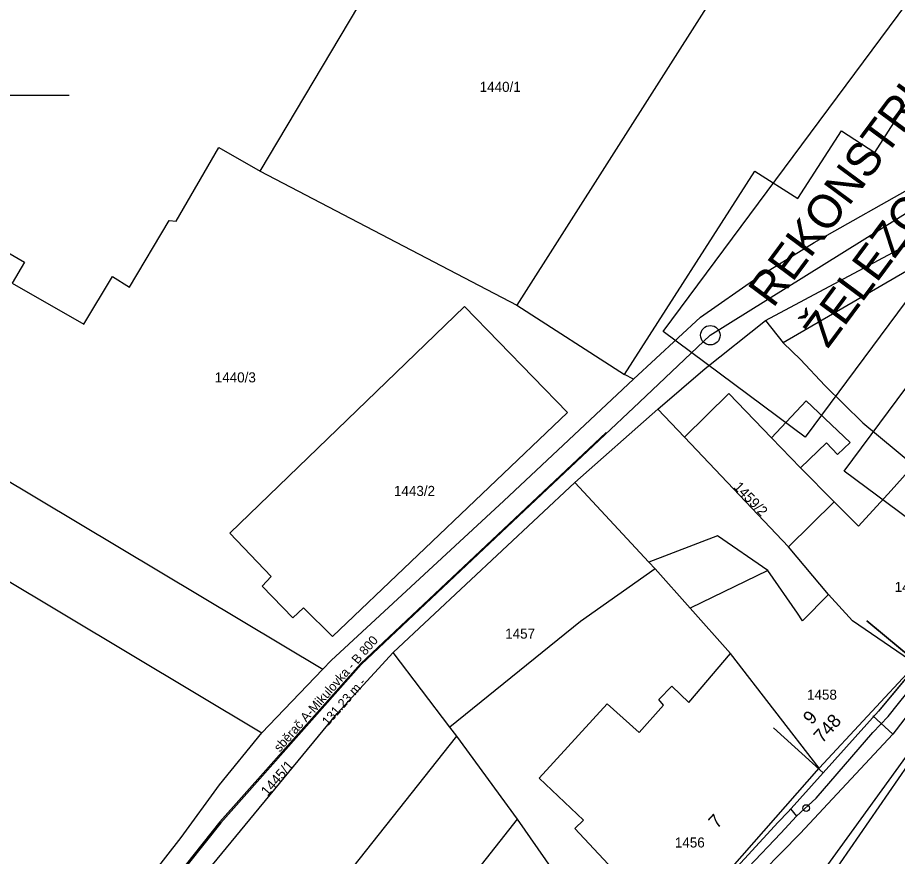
# Model space of a CAD drawing. Extents: x -601580 to 4, y -1204314 to 4.
# Drawn here: x -600377.7 to -600312, y -1203870.6 to -1203808 of the extents above; entities that cross this region are included whole.
import ezdxf

# ---------------------------------------------------------------- set-up
doc = ezdxf.new("R2010")
doc.units = 0
for name, color, linetype in [('00-INNOGY-NTL', 7, 'Continuous'), ('00-KN-HRANICE PARCEL', 7, 'Continuous'), ('00-KN-PARC. CISLA', 7, 'Continuous'), ('00-KN-VNITRNI KRESBA', 7, 'Continuous'), ('00-POLOHOPIS', 7, 'Continuous'), ('00-SITE KOM. KABEL', 7, 'Continuous'), ('00-VAK-KANAL-POPIS', 7, 'Continuous'), ('00-VAK-KANAL-POTRUBI', 7, 'Continuous'), ('11-REKONSTRUKCE KANALIZACE POPIS', 7, 'Continuous'), ('11-REKONSTRUKCE VODOVOD POPIS', 7, 'Continuous'), ('Vrstva 28', 7, 'Continuous')]:
    doc.layers.add(name, color=color, linetype=linetype)

# ---------------------------------------------------------------- blocks, each defined once
blk = doc.blocks.new('6.14A_92')
at = {"layer": 'Vrstva 28'}
blk.add_circle((0, 0), 0.25, dxfattribs=at)

msp = doc.modelspace()

# ---------------------------------------------------------------- linework, layer by layer
at = {"layer": '00-INNOGY-NTL'}
msp.add_line((-600313.87, -1203860.12), (-600312.38, -1203861.49), dxfattribs=at)
msp.add_lwpolyline([(-600286.96, -1203840.01), (-600294.08, -1203835.84), (-600301.99, -1203847.39), (-600303.37, -1203849.38), (-600305.92, -1203853.05), (-600312.38, -1203861.49), (-600319.31, -1203868.9), (-600323.47, -1203873.13), (-600326.97, -1203877.3), (-600332.51, -1203884.94)], dxfattribs=at)
at = {"layer": '00-KN-HRANICE PARCEL'}
for p, q in [((-600359.64, -1203819.44), (-600340.47, -1203829.45)), ((-600321.9, -1203830.58), (-600302.14, -1203820.03)), ((-600340.47, -1203829.45), (-600332.42, -1203834.61)), ((-600321.9, -1203830.58), (-600320.57, -1203832.25)), ((-600331.75, -1203834.97), (-600332.42, -1203834.61)), ((-600390.18, -1203835.56), (-600354.94, -1203856.62)), ((-600336.14, -1203842.69), (-600329.94, -1203837.22)), ((-600327.95, -1203839.29), (-600329.94, -1203837.22)), ((-600320.19, -1203847.48), (-600327.95, -1203839.29)), ((-600393.37, -1203841.11), (-600359.5, -1203861.38)), ((-600349.71, -1203855.38), (-600336.14, -1203842.69)), ((-600310.66, -1203856.26), (-600315.41, -1203853.03)), ((-600353.88, -1203859.94), (-600349.71, -1203855.38)), ((-600345.46, -1203860.97), (-600349.71, -1203855.38)), ((-600317.9, -1203864.02), (-600310.66, -1203856.26)), ((-600344.95, -1203861.64), (-600345.46, -1203860.97)), ((-600340.41, -1203867.83), (-600344.95, -1203861.64))]:
    msp.add_line(p, q, dxfattribs=at)
for points in [[(-600359.64, -1203819.44), (-600351.64, -1203805.98), (-600348.17, -1203800.1), (-600358.08, -1203794.22), (-600355.34, -1203789.56), (-600353.72, -1203786.88)], [(-600353.72, -1203786.88), (-600353.7, -1203786.85), (-600344.28, -1203792.53), (-600345.77, -1203795.01), (-600337.68, -1203799.92), (-600329.69, -1203804.79), (-600326.14, -1203806.96), (-600340.47, -1203829.45)], [(-600332.42, -1203834.61), (-600322.69, -1203819.43), (-600319.47, -1203821.47), (-600316.23, -1203816.43), (-600313.72, -1203818.04), (-600306.76, -1203807.16), (-600321.4, -1203797.86), (-600318.28, -1203792.54)], [(-600331.75, -1203834.97), (-600326.75, -1203830.33), (-600322.54, -1203827.39), (-600318.26, -1203824.77), (-600310.33, -1203820.27), (-600303.23, -1203815.44)], [(-600378.48, -1203825.5), (-600377.24, -1203826.22), (-600378.14, -1203827.8), (-600372.79, -1203830.86), (-600370.66, -1203827.3), (-600369.4, -1203828.09), (-600366.43, -1203823.13), (-600365.9, -1203823.17), (-600362.72, -1203817.67), (-600359.64, -1203819.44)], [(-600297.5, -1203837.03), (-600309.52, -1203825.82), (-600320.57, -1203832.25)], [(-600356.4, -1203852.05), (-600357.18, -1203852.79), (-600359.49, -1203850.42), (-600358.81, -1203849.72), (-600361.89, -1203846.47), (-600344.37, -1203829.55), (-600336.67, -1203837.46), (-600354.23, -1203854.2), (-600356.4, -1203852.05)], [(-600329.94, -1203837.22), (-600326.41, -1203834.18), (-600321.9, -1203830.58)], [(-600320.57, -1203832.25), (-600319.28, -1203833.49), (-600317.47, -1203835.44), (-600314.63, -1203838.22), (-600310.82, -1203841.4), (-600309.9, -1203842.1), (-600310.01, -1203842.23), (-600308.56, -1203843.46), (-600309.03, -1203844.05), (-600304.37, -1203847.94)], [(-600354.94, -1203856.62), (-600354.32, -1203855.97), (-600341.43, -1203844.06), (-600331.75, -1203834.97)], [(-600327.95, -1203839.29), (-600324.64, -1203836.05), (-600321.46, -1203839.34), (-600319.28, -1203841.59), (-600316.76, -1203844.13), (-600320.19, -1203847.48)], [(-600330.14, -1203849.13), (-600330.6, -1203848.63), (-600336.14, -1203842.69)], [(-600315.41, -1203853.03), (-600317.18, -1203851.06), (-600320.19, -1203847.48)], [(-600330.14, -1203849.13), (-600335.71, -1203853.08), (-600345.46, -1203860.97)], [(-600317.9, -1203864.02), (-600324.51, -1203855.46), (-600327.52, -1203852.07), (-600330.14, -1203849.13)], [(-600359.5, -1203861.38), (-600358.42, -1203860.25), (-600354.94, -1203856.62)], [(-600372.72, -1203883.27), (-600372.97, -1203883.11), (-600353.88, -1203859.94)], [(-600365.77, -1203888.23), (-600360.85, -1203881.73), (-600344.95, -1203861.64)], [(-600365.53, -1203869.21), (-600362.68, -1203865.28), (-600359.5, -1203861.38)], [(-600331.72, -1203880.61), (-600329.57, -1203877.54), (-600328.48, -1203876.09), (-600317.9, -1203864.02)], [(-600360.08, -1203892.25), (-600354.2, -1203885.33), (-600340.41, -1203867.83)], [(-600336.5, -1203874.98), (-600337.33, -1203872.27), (-600340.41, -1203867.83)], [(-600377.01, -1203883.96), (-600368.61, -1203873.16), (-600365.53, -1203869.21)]]:
    msp.add_lwpolyline(points, dxfattribs=at)
at = {"layer": '00-KN-VNITRNI KRESBA'}
for p, q in [((-600318.85, -1203836.59), (-600321.46, -1203839.34)), ((-600315.58, -1203839.7), (-600318.85, -1203836.59)), ((-600319.28, -1203841.59), (-600317.35, -1203839.73)), ((-600317.35, -1203839.73), (-600316.53, -1203840.59)), ((-600316.53, -1203840.59), (-600315.58, -1203839.7)), ((-600310.82, -1203841.4), (-600312.51, -1203843.28)), ((-600312.51, -1203843.28), (-600314.95, -1203845.96)), ((-600314.95, -1203845.96), (-600316.76, -1203844.13)), ((-600325.49, -1203846.68), (-600330.6, -1203848.63)), ((-600321.71, -1203849.26), (-600325.49, -1203846.68)), ((-600321.71, -1203849.26), (-600327.52, -1203852.07)), ((-600319.5, -1203852.45), (-600321.71, -1203849.26)), ((-600317.18, -1203851.06), (-600319.14, -1203853.03)), ((-600319.14, -1203853.03), (-600319.5, -1203852.45)), ((-600327.62, -1203859.12), (-600324.51, -1203855.46)), ((-600329.87, -1203858.9), (-600328.89, -1203857.89)), ((-600328.89, -1203857.89), (-600327.62, -1203859.12)), ((-600338.8, -1203864.76), (-600333.73, -1203859.21)), ((-600333.73, -1203859.21), (-600331.32, -1203861.36)), ((-600331.32, -1203861.36), (-600329.51, -1203859.32)), ((-600329.51, -1203859.32), (-600329.87, -1203858.9)), ((-600335.49, -1203867.9), (-600338.8, -1203864.76)), ((-600336.14, -1203868.54), (-600335.49, -1203867.9)), ((-600333.65, -1203871.2), (-600336.14, -1203868.54))]:
    msp.add_line(p, q, dxfattribs=at)
at = {"layer": '00-POLOHOPIS'}
for p, q in [((-600389.848, -1203813.768), (-600373.882, -1203813.768)), ((-600318.438, -1203874.2), (-600293.21, -1203837.594)), ((-600310.495, -1203856.212), (-600313.446, -1203859.756)), ((-600310.591, -1203862.021), (-600319.085, -1203873.73))]:
    msp.add_line(p, q, dxfattribs=at)
for points in [[(-600308.215, -1203844.941), (-600304.247, -1203847.983), (-600310.532, -1203856.18), (-600314.337, -1203853.013)], [(-600314.337, -1203853.013), (-600310.495, -1203856.212), (-600313.446, -1203859.756), (-600317.583, -1203864.365), (-600321.298, -1203861.018)], [(-600321.298, -1203861.018), (-600317.583, -1203864.365), (-600320.205, -1203867.275), (-600320.946, -1203868.051), (-600324.579, -1203872.007), (-600329.269, -1203877.287), (-600333.854, -1203874.094)]]:
    msp.add_lwpolyline(points, dxfattribs=at)
at = {"layer": '00-SITE KOM. KABEL'}
for points in [[(-600319.59, -1203867.6), (-600318.11, -1203866.27), (-600313.88, -1203861.36), (-600312.73, -1203860.16), (-600311.97, -1203859.2), (-600311.34, -1203858.41)], [(-600312.73, -1203860.16), (-600313.88, -1203861.36)], [(-600320.02, -1203867.07), (-600319.59, -1203867.6)], [(-600327.45, -1203876.37), (-600324.5, -1203872.88), (-600323.17, -1203871.41), (-600320.76, -1203868.88), (-600319.59, -1203867.6)], [(-600319.59, -1203867.6), (-600320.76, -1203868.88)]]:
    msp.add_lwpolyline(points, dxfattribs=at)
at = {"layer": '00-VAK-KANAL-POTRUBI'}
for points in [[(-600326.016, -1203831.688), (-600301.999, -1203816.723)], [(-600326.016, -1203831.688), (-600331.317, -1203836.686), (-600343.362, -1203848.044), (-600352.098, -1203856.282), (-600362.567, -1203868.11), (-600368.81, -1203875.94), (-600393.327, -1203906.691), (-600394.486, -1203908.145)], [(-600333.782, -1203838.946), (-600352.131, -1203856.227), (-600362.652, -1203868.025), (-600394.483, -1203908.108), (-600394.486, -1203908.145)]]:
    msp.add_lwpolyline(points, dxfattribs=at)
msp.add_circle((-600326.016, -1203831.688), 0.725, dxfattribs=at)
at = {"layer": '11-REKONSTRUKCE KANALIZACE POPIS'}
msp.add_lwpolyline([(-600329.538, -1203831.409), (-600281.505, -1203766.698), (-600270.889, -1203774.578), (-600318.922, -1203839.289)], close=True, dxfattribs=at)
msp.add_lwpolyline([(-600329.538, -1203831.409), (-600281.505, -1203766.698), (-600270.889, -1203774.578), (-600318.922, -1203839.289)], close=True, dxfattribs=at)
at = {"layer": '11-REKONSTRUKCE VODOVOD POPIS'}
msp.add_lwpolyline([(-600316.018, -1203841.848), (-600272.765, -1203783.577), (-600262.149, -1203791.457), (-600305.402, -1203849.728)], close=True, dxfattribs=at)
msp.add_lwpolyline([(-600316.018, -1203841.848), (-600272.765, -1203783.577), (-600262.149, -1203791.457), (-600305.402, -1203849.728)], close=True, dxfattribs=at)

# ---------------------------------------------------------------- block references
at = {"layer": '00-POLOHOPIS', "rotation": -90.00000000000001}
msp.add_blockref('6.14A_92', (-600318.862, -1203867.005), dxfattribs=at)

# ---------------------------------------------------------------- texts
at = {"layer": '00-KN-PARC. CISLA'}
for s, p in [('1440/1', (-600343.239, -1203813.51)), ('1440/3', (-600363.021, -1203835.21)), ('1443/2', (-600349.641, -1203843.69)), ('1459/1', (-600312.249, -1203850.86)), ('1457', (-600341.335, -1203854.35)), ('1458', (-600318.795, -1203858.91)), ('1456', (-600328.665, -1203869.95))]:
    msp.add_text(s, height=0.75, dxfattribs=at).set_placement(p)
for s, rotation, p in [('1459/2', 314, (-600324.329, -1203843.066)), ('1445/1', 49, (-600359.084, -1203866.163))]:
    msp.add_text(s, height=0.75, rotation=rotation, dxfattribs=at).set_placement(p)
at = {"layer": '00-POLOHOPIS'}
for s, rotation, p in [('9', 48.08911, (-600318.45, -1203860.839)), ('748', 48.08911, (-600317.657, -1203862.202)), ('7', 47.43713, (-600325.515, -1203868.591))]:
    msp.add_text(s, height=1, rotation=rotation, dxfattribs=at).set_placement(p)
at = {"layer": '00-VAK-KANAL-POPIS'}
for s, height, p in [('sběrač A-Mikulovka - B 800', 0.68241, (-600358.174, -1203862.865)), ('131.23 m -', 0.6824, (-600354.572, -1203860.907))]:
    msp.add_text(s, height=height, rotation=48.48786, dxfattribs=at).set_placement(p)
at = {"layer": '11-REKONSTRUKCE KANALIZACE POPIS'}
for s, p in [('REKONSTRUKCE KANALIZACE dl. 184.26 m', (-600321.328, -1203829.723)), ('ŽELEZOBETONOVÉ POTRUBÍ', (-600317.25, -1203832.749))]:
    msp.add_text(s, height=2.5, rotation=53.41468, dxfattribs=at).set_placement(p)

doc.saveas('drawing.dxf')
